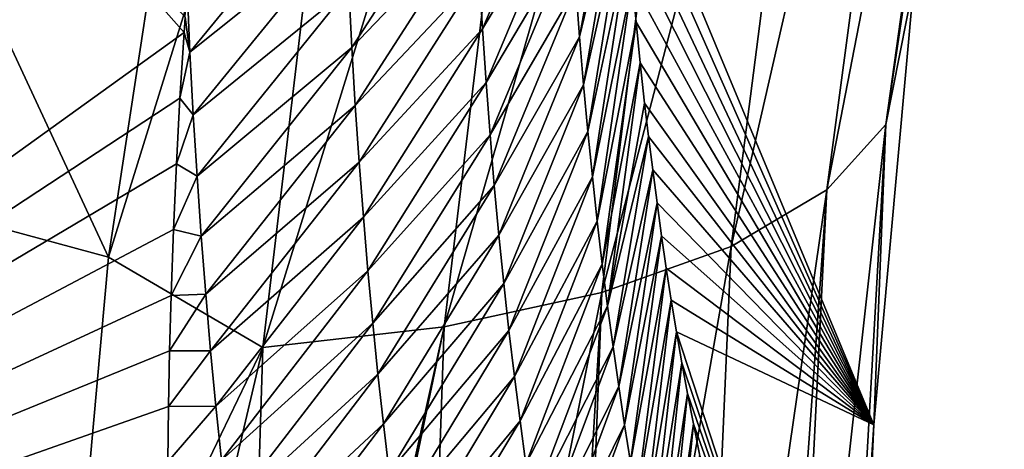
# Model space of a CAD drawing. Header units: metres. Extents: x -101 to 101, y -261 to 23.
# Tile 243 of 287: x 90.057 to 91.815, y -18.146 to -17.38. Entities that reach past the tile are written whole.
import ezdxf

# ---------------------------------------------------------------- set-up
doc = ezdxf.new("R2010")
doc.units = ezdxf.units.M
doc.layers.add('solid_505151_K2442K1000C34', color=7, linetype='CONTINUOUS')

msp = doc.modelspace()

# ---------------------------------------------------------------- linework, layer by layer
at = {"layer": 'solid_505151_K2442K1000C34'}
for points in [[(90.215591, -17.80373, 103.164413), (89.305733, -15.849886, 104.159546), (87.591324, -17.093513, 104.159546)], [(90.215591, -17.80373, 103.164413), (90.471527, -16.126951, 103.718559), (89.305733, -15.849886, 104.159546)], [(91.498367, -17.683432, 101.948494), (91.603775, -17.567181, 101.605934), (91.815323, -16.056061, 102.167137)], [(91.70507, -16.141157, 102.51725), (91.498367, -17.683432, 101.948494), (91.815323, -16.056061, 102.167137)], [(91.815323, -16.056061, 102.167137), (91.603775, -17.567181, 101.605934), (91.757278, -16.536703, 101.603714)], [(90.691498, -16.272089, 103.579208), (90.471527, -16.126951, 103.718559), (90.215591, -17.80373, 103.164413)], [(91.327324, -17.784555, 102.268639), (91.498367, -17.683432, 101.948494), (91.70507, -16.141157, 102.51725)], [(91.53035, -16.207268, 102.844475), (91.327324, -17.784555, 102.268639), (91.70507, -16.141157, 102.51725)], [(90.350403, -17.403227, 79.878036), (88.561974, -18.688675, 79.883408), (89.243988, -16.154312, 73.114449)], [(90.35228, -17.375652, 79.784203), (90.350403, -17.403227, 79.878036), (89.243988, -16.154312, 73.114449)], [(91.09671, -17.866968, 102.555), (91.327324, -17.784555, 102.268639), (91.53035, -16.207268, 102.844475)], [(91.297379, -16.25205, 103.137207), (91.09671, -17.866968, 102.555), (91.53035, -16.207268, 102.844475)], [(90.814728, -17.927746, 102.797417), (91.09671, -17.866968, 102.555), (91.297379, -16.25205, 103.137207)], [(91.014412, -16.27392, 103.385048), (90.814728, -17.927746, 102.797417), (91.297379, -16.25205, 103.137207)], [(90.691498, -16.272089, 103.579208), (90.215591, -17.80373, 103.164413), (90.491371, -17.964722, 102.987282)], [(90.691498, -16.272089, 103.579208), (90.491371, -17.964722, 102.987282), (91.014412, -16.27392, 103.385048)], [(90.491371, -17.964722, 102.987282), (90.814728, -17.927746, 102.797417), (91.014412, -16.27392, 103.385048)], [(91.603775, -17.567181, 101.605934), (91.65345, -17.314178, 101.304787), (91.757278, -16.536703, 101.603714)], [(91.049934, -17.322914, 83.624329), (91.129204, -17.015566, 83.98259), (91.056595, -17.410686, 84.053398)], [(91.056595, -17.410686, 84.053398), (91.129204, -17.015566, 83.98259), (91.133904, -17.089827, 84.354813)], [(91.582451, -18.102549, 100.96962), (91.133904, -17.089827, 84.354813), (91.129204, -17.015566, 83.98259)], [(91.65345, -17.314178, 101.304787), (91.582451, -18.102549, 100.96962), (91.129204, -17.015566, 83.98259)], [(91.033569, -17.045588, 82.340279), (90.883171, -17.396538, 82.300331), (90.877289, -17.298447, 81.872177)], [(91.033569, -17.045588, 82.340279), (91.038383, -17.140413, 82.767746), (90.883171, -17.396538, 82.300331)], [(91.056595, -17.410686, 84.053398), (91.133904, -17.089827, 84.354813), (91.063782, -17.496197, 84.482941)], [(91.063782, -17.496197, 84.482941), (91.133904, -17.089827, 84.354813), (91.139091, -17.163963, 84.734047)], [(91.582451, -18.102549, 100.96962), (91.139091, -17.163963, 84.734047), (91.133904, -17.089827, 84.354813)], [(90.134018, -18.706974, 102.818878), (90.215591, -17.80373, 103.164413), (87.591324, -17.093513, 104.159546)], [(90.090057, -19.668598, 102.4142), (90.134018, -18.706974, 102.818878), (87.591324, -17.093513, 104.159546)], [(88.453484, -20.704044, 102.4142), (90.090057, -19.668598, 102.4142), (87.591324, -17.093513, 104.159546)], [(90.635902, -17.103544, 79.795731), (90.361038, -17.437826, 80.034142), (90.356071, -17.322195, 79.603859)], [(90.635902, -17.103544, 79.795731), (90.639771, -17.215149, 80.22039), (90.361038, -17.437826, 80.034142)], [(90.644478, -17.323935, 80.645645), (90.867638, -17.094604, 81.017548), (90.649979, -17.429976, 81.071465)], [(90.649979, -17.429976, 81.071465), (90.867638, -17.094604, 81.017548), (90.872093, -17.197821, 81.444572)], [(91.038383, -17.140413, 82.767746), (90.889702, -17.492146, 82.729019), (90.883171, -17.396538, 82.300331)], [(91.038383, -17.140413, 82.767746), (91.043854, -17.23284, 83.19577), (90.889702, -17.492146, 82.729019)], [(91.063782, -17.496197, 84.482941), (91.139091, -17.163963, 84.734047), (91.07148, -17.579475, 84.912949)], [(91.07148, -17.579475, 84.912949), (91.139091, -17.163963, 84.734047), (91.144783, -17.237936, 85.120422)], [(91.582451, -18.102549, 100.96962), (91.144783, -17.237936, 85.120422), (91.139091, -17.163963, 84.734047)], [(90.649979, -17.429976, 81.071465), (90.872093, -17.197821, 81.444572), (90.656197, -17.533348, 81.497818)], [(90.656197, -17.533348, 81.497818), (90.872093, -17.197821, 81.444572), (90.877289, -17.298447, 81.872177)], [(90.639771, -17.215149, 80.22039), (90.366943, -17.55006, 80.463654), (90.361038, -17.437826, 80.034142)], [(90.639771, -17.215149, 80.22039), (90.644478, -17.323935, 80.645645), (90.366943, -17.55006, 80.463654)], [(91.043854, -17.23284, 83.19577), (90.896851, -17.58532, 83.158211), (90.889702, -17.492146, 82.729019)], [(91.043854, -17.23284, 83.19577), (91.049934, -17.322914, 83.624329), (90.896851, -17.58532, 83.158211)], [(91.07148, -17.579475, 84.912949), (91.144783, -17.237936, 85.120422), (91.079651, -17.660559, 85.343399)], [(91.079651, -17.660559, 85.343399), (91.144783, -17.237936, 85.120422), (91.150993, -17.311598, 85.514503)], [(91.582451, -18.102549, 100.96962), (91.150993, -17.311598, 85.514503), (91.144783, -17.237936, 85.120422)], [(90.656197, -17.533348, 81.497818), (90.877289, -17.298447, 81.872177), (90.663109, -17.634123, 81.92469)], [(90.663109, -17.634123, 81.92469), (90.877289, -17.298447, 81.872177), (90.883171, -17.396538, 82.300331)], [(91.079651, -17.660559, 85.343399), (91.150993, -17.311598, 85.514503), (91.088272, -17.739477, 85.774284)], [(91.088272, -17.739477, 85.774284), (91.150993, -17.311598, 85.514503), (91.157753, -17.384804, 85.916855)], [(91.582451, -18.102549, 100.96962), (91.157753, -17.384804, 85.916855), (91.150993, -17.311598, 85.514503)], [(91.603775, -17.567181, 101.605934), (91.582451, -18.102549, 100.96962), (91.65345, -17.314178, 101.304787)], [(90.361038, -17.437826, 80.034142), (90.35228, -17.375652, 79.784203), (90.356071, -17.322195, 79.603859)], [(90.644478, -17.323935, 80.645645), (90.373634, -17.659422, 80.8937), (90.366943, -17.55006, 80.463654)], [(90.644478, -17.323935, 80.645645), (90.649979, -17.429976, 81.071465), (90.373634, -17.659422, 80.8937)], [(91.049934, -17.322914, 83.624329), (90.904564, -17.676107, 83.587883), (90.896851, -17.58532, 83.158211)], [(91.049934, -17.322914, 83.624329), (91.056595, -17.410686, 84.053398), (90.904564, -17.676107, 83.587883)], [(90.361038, -17.437826, 80.034142), (90.350403, -17.403227, 79.878036), (90.35228, -17.375652, 79.784203)], [(91.088272, -17.739477, 85.774284), (91.157753, -17.384804, 85.916855), (91.097313, -17.816265, 86.205566)], [(91.097313, -17.816265, 86.205566), (91.157753, -17.384804, 85.916855), (91.165085, -17.457405, 86.328049)], [(91.582451, -18.102549, 100.96962), (91.165085, -17.457405, 86.328049), (91.157753, -17.384804, 85.916855)], [(90.34301, -17.520229, 80.282654), (88.561974, -18.688675, 79.883408), (90.350403, -17.403227, 79.878036)], [(90.361038, -17.437826, 80.034142), (90.34301, -17.520229, 80.282654), (90.350403, -17.403227, 79.878036)], [(90.663109, -17.634123, 81.92469), (90.883171, -17.396538, 82.300331), (90.670647, -17.732349, 82.352051)], [(90.670647, -17.732349, 82.352051), (90.883171, -17.396538, 82.300331), (90.889702, -17.492146, 82.729019)], [(91.056595, -17.410686, 84.053398), (90.912804, -17.764559, 84.018021), (90.904564, -17.676107, 83.587883)], [(91.056595, -17.410686, 84.053398), (91.063782, -17.496197, 84.482941), (90.912804, -17.764559, 84.018021)], [(90.361038, -17.437826, 80.034142), (90.366943, -17.55006, 80.463654), (90.34301, -17.520229, 80.282654)], [(90.649979, -17.429976, 81.071465), (90.381058, -17.765989, 81.324249), (90.373634, -17.659422, 80.8937)], [(90.649979, -17.429976, 81.071465), (90.656197, -17.533348, 81.497818), (90.381058, -17.765989, 81.324249)], [(91.097313, -17.816265, 86.205566), (91.165085, -17.457405, 86.328049), (91.106735, -17.890953, 86.637245)], [(91.106735, -17.890953, 86.637245), (91.165085, -17.457405, 86.328049), (91.173004, -17.529257, 86.748627)], [(91.582451, -18.102549, 100.96962), (91.173004, -17.529257, 86.748627), (91.165085, -17.457405, 86.328049)], [(90.670647, -17.732349, 82.352051), (90.889702, -17.492146, 82.729019), (90.678795, -17.828081, 82.779877)], [(90.678795, -17.828081, 82.779877), (90.889702, -17.492146, 82.729019), (90.896851, -17.58532, 83.158211)], [(91.063782, -17.496197, 84.482941), (90.921539, -17.850719, 84.448601), (90.912804, -17.764559, 84.018021)], [(91.063782, -17.496197, 84.482941), (91.07148, -17.579475, 84.912949), (90.921539, -17.850719, 84.448601)], [(90.34301, -17.520229, 80.282654), (90.336708, -17.637367, 80.698959), (88.561974, -18.688675, 79.883408)], [(90.366943, -17.55006, 80.463654), (90.336708, -17.637367, 80.698959), (90.34301, -17.520229, 80.282654)], [(91.106735, -17.890953, 86.637245), (91.173004, -17.529257, 86.748627), (91.180016, -17.588766, 87.105659)], [(91.582451, -18.102549, 100.96962), (91.180016, -17.588766, 87.105659), (91.173004, -17.529257, 86.748627)], [(90.656197, -17.533348, 81.497818), (90.389153, -17.869843, 81.755272), (90.381058, -17.765989, 81.324249)], [(90.656197, -17.533348, 81.497818), (90.663109, -17.634123, 81.92469), (90.389153, -17.869843, 81.755272)], [(90.366943, -17.55006, 80.463654), (90.373634, -17.659422, 80.8937), (90.336708, -17.637367, 80.698959)], [(91.07148, -17.579475, 84.912949), (90.93074, -17.934618, 84.879608), (90.921539, -17.850719, 84.448601)], [(91.07148, -17.579475, 84.912949), (91.079651, -17.660559, 85.343399), (90.93074, -17.934618, 84.879608)], [(91.603775, -17.567181, 101.605934), (91.422569, -19.197025, 101.274757), (91.519005, -19.05197, 100.940651)], [(91.498367, -17.683432, 101.948494), (91.422569, -19.197025, 101.274757), (91.603775, -17.567181, 101.605934)], [(91.603775, -17.567181, 101.605934), (91.519005, -19.05197, 100.940651), (91.582451, -18.102549, 100.96962)], [(90.678795, -17.828081, 82.779877), (90.896851, -17.58532, 83.158211), (90.6875, -17.92137, 83.208168)], [(90.6875, -17.92137, 83.208168), (90.896851, -17.58532, 83.158211), (90.904564, -17.676107, 83.587883)], [(91.106735, -17.890953, 86.637245), (91.180016, -17.588766, 87.105659), (91.116516, -17.963568, 87.06929)], [(91.116516, -17.963568, 87.06929), (91.180016, -17.588766, 87.105659), (91.187378, -17.648048, 87.468231)], [(91.582451, -18.102549, 100.96962), (91.187378, -17.648048, 87.468231), (91.180016, -17.588766, 87.105659)], [(90.663109, -17.634123, 81.92469), (90.397888, -17.971041, 82.18676), (90.389153, -17.869843, 81.755272)], [(90.663109, -17.634123, 81.92469), (90.670647, -17.732349, 82.352051), (90.397888, -17.971041, 82.18676)], [(90.336708, -17.637367, 80.698959), (90.331657, -17.754599, 81.127815), (88.561974, -18.688675, 79.883408)], [(90.373634, -17.659422, 80.8937), (90.331657, -17.754599, 81.127815), (90.336708, -17.637367, 80.698959)], [(91.116516, -17.963568, 87.06929), (91.187378, -17.648048, 87.468231), (91.12664, -18.034134, 87.501701)], [(91.12664, -18.034134, 87.501701), (91.187378, -17.648048, 87.468231), (91.195099, -17.706976, 87.836723)], [(91.582451, -18.102549, 100.96962), (91.195099, -17.706976, 87.836723), (91.187378, -17.648048, 87.468231)], [(90.373634, -17.659422, 80.8937), (90.381058, -17.765989, 81.324249), (90.331657, -17.754599, 81.127815)], [(91.079651, -17.660559, 85.343399), (90.940384, -18.016294, 85.311028), (90.93074, -17.934618, 84.879608)], [(91.079651, -17.660559, 85.343399), (91.088272, -17.739477, 85.774284), (90.940384, -18.016294, 85.311028)], [(90.6875, -17.92137, 83.208168), (90.904564, -17.676107, 83.587883), (90.696724, -18.012264, 83.636887)], [(90.696724, -18.012264, 83.636887), (90.904564, -17.676107, 83.587883), (90.912804, -17.764559, 84.018021)], [(91.498367, -17.683432, 101.948494), (91.259544, -19.330877, 101.586983), (91.388496, -19.231112, 101.353973)], [(91.327324, -17.784555, 102.268639), (91.259544, -19.330877, 101.586983), (91.498367, -17.683432, 101.948494)], [(91.498367, -17.683432, 101.948494), (91.388496, -19.231112, 101.353973), (91.422569, -19.197025, 101.274757)], [(91.12664, -18.034134, 87.501701), (91.195099, -17.706976, 87.836723), (91.137085, -18.102674, 87.934456)], [(91.137085, -18.102674, 87.934456), (91.195099, -17.706976, 87.836723), (91.203209, -17.765423, 88.211502)], [(91.582451, -18.102549, 100.96962), (91.203209, -17.765423, 88.211502), (91.195099, -17.706976, 87.836723)], [(90.670647, -17.732349, 82.352051), (90.407211, -18.069637, 82.61869), (90.397888, -17.971041, 82.18676)], [(90.670647, -17.732349, 82.352051), (90.678795, -17.828081, 82.779877), (90.407211, -18.069637, 82.61869)], [(91.088272, -17.739477, 85.774284), (90.950424, -18.095778, 85.742836), (90.940384, -18.016294, 85.311028)], [(91.088272, -17.739477, 85.774284), (91.097313, -17.816265, 86.205566), (90.950424, -18.095778, 85.742836)], [(90.331657, -17.754599, 81.127815), (90.327576, -17.871788, 81.568443), (88.561974, -18.688675, 79.883408)], [(90.381058, -17.765989, 81.324249), (90.327576, -17.871788, 81.568443), (90.331657, -17.754599, 81.127815)], [(90.381058, -17.765989, 81.324249), (90.389153, -17.869843, 81.755272), (90.327576, -17.871788, 81.568443)], [(90.696724, -18.012264, 83.636887), (90.912804, -17.764559, 84.018021), (90.706429, -18.100819, 84.066025)], [(90.706429, -18.100819, 84.066025), (90.912804, -17.764559, 84.018021), (90.921539, -17.850719, 84.448601)], [(91.137085, -18.102674, 87.934456), (91.203209, -17.765423, 88.211502), (91.14782, -18.16921, 88.367538)], [(91.14782, -18.16921, 88.367538), (91.203209, -17.765423, 88.211502), (91.2117, -17.823261, 88.592949)], [(91.582451, -18.102549, 100.96962), (91.2117, -17.823261, 88.592949), (91.203209, -17.765423, 88.211502)], [(91.327324, -17.784555, 102.268639), (91.035713, -19.448795, 101.866219), (91.259544, -19.330877, 101.586983)], [(91.09671, -17.866968, 102.555), (91.035713, -19.448795, 101.866219), (91.327324, -17.784555, 102.268639)], [(90.491371, -17.964722, 102.987282), (90.215591, -17.80373, 103.164413), (90.134018, -18.706974, 102.818878)], [(90.678795, -17.828081, 82.779877), (90.417084, -18.165689, 83.051048), (90.407211, -18.069637, 82.61869)], [(90.678795, -17.828081, 82.779877), (90.6875, -17.92137, 83.208168), (90.417084, -18.165689, 83.051048)], [(91.097313, -17.816265, 86.205566), (90.960838, -18.173105, 86.175018), (90.950424, -18.095778, 85.742836)], [(91.097313, -17.816265, 86.205566), (91.106735, -17.890953, 86.637245), (90.960838, -18.173105, 86.175018)], [(91.14782, -18.16921, 88.367538), (91.2117, -17.823261, 88.592949), (91.158836, -18.233763, 88.800941)], [(91.158836, -18.233763, 88.800941), (91.2117, -17.823261, 88.592949), (91.220612, -17.880362, 88.981438)], [(91.582451, -18.102549, 100.96962), (91.220612, -17.880362, 88.981438), (91.2117, -17.823261, 88.592949)], [(90.706429, -18.100819, 84.066025), (90.921539, -17.850719, 84.448601), (90.716576, -18.187069, 84.49556)], [(90.716576, -18.187069, 84.49556), (90.921539, -17.850719, 84.448601), (90.93074, -17.934618, 84.879608)], [(90.327576, -17.871788, 81.568443), (90.32473, -17.970945, 81.950546), (88.561974, -18.688675, 79.883408)], [(90.389153, -17.869843, 81.755272), (90.32473, -17.970945, 81.950546), (90.327576, -17.871788, 81.568443)], [(90.389153, -17.869843, 81.755272), (90.397888, -17.971041, 82.18676), (90.32473, -17.970945, 81.950546)], [(91.09671, -17.866968, 102.555), (90.759018, -19.546597, 102.102554), (91.00219, -19.462896, 101.899895)], [(90.814728, -17.927746, 102.797417), (90.759018, -19.546597, 102.102554), (91.09671, -17.866968, 102.555)], [(91.09671, -17.866968, 102.555), (91.00219, -19.462896, 101.899895), (91.035713, -19.448795, 101.866219)], [(91.158836, -18.233763, 88.800941), (91.220612, -17.880362, 88.981438), (91.170097, -18.296354, 89.23465)], [(91.170097, -18.296354, 89.23465), (91.220612, -17.880362, 88.981438), (91.229927, -17.936596, 89.377327)], [(91.582451, -18.102549, 100.96962), (91.229927, -17.936596, 89.377327), (91.220612, -17.880362, 88.981438)], [(91.106735, -17.890953, 86.637245), (90.971611, -18.248308, 86.607567), (90.960838, -18.173105, 86.175018)], [(91.106735, -17.890953, 86.637245), (91.116516, -17.963568, 87.06929), (90.971611, -18.248308, 86.607567)], [(90.6875, -17.92137, 83.208168), (90.427475, -18.259249, 83.483818), (90.417084, -18.165689, 83.051048)], [(90.6875, -17.92137, 83.208168), (90.696724, -18.012264, 83.636887), (90.427475, -18.259249, 83.483818)], [(90.814728, -17.927746, 102.797417), (90.439293, -19.620802, 102.287598), (90.462151, -19.616579, 102.276787)], [(90.491371, -17.964722, 102.987282), (90.439293, -19.620802, 102.287598), (90.814728, -17.927746, 102.797417)], [(90.814728, -17.927746, 102.797417), (90.462151, -19.616579, 102.276787), (90.759018, -19.546597, 102.102554)], [(90.716576, -18.187069, 84.49556), (90.93074, -17.934618, 84.879608), (90.72715, -18.271053, 84.925484)], [(90.72715, -18.271053, 84.925484), (90.93074, -17.934618, 84.879608), (90.940384, -18.016294, 85.311028)], [(91.170097, -18.296354, 89.23465), (91.229927, -17.936596, 89.377327), (91.181587, -18.357008, 89.668655)], [(91.181587, -18.357008, 89.668655), (91.229927, -17.936596, 89.377327), (91.239662, -17.991964, 89.780617)], [(91.545441, -18.901022, 100.596848), (91.239662, -17.991964, 89.780617), (91.229927, -17.936596, 89.377327)], [(91.582451, -18.102549, 100.96962), (91.545441, -18.901022, 100.596848), (91.229927, -17.936596, 89.377327)], [(90.491371, -17.964722, 102.987282), (90.134018, -18.706974, 102.818878), (90.090057, -19.668598, 102.4142)], [(90.491371, -17.964722, 102.987282), (90.090057, -19.668598, 102.4142), (90.439293, -19.620802, 102.287598)], [(91.116516, -17.963568, 87.06929), (90.982697, -18.321417, 87.040459), (90.971611, -18.248308, 86.607567)], [(91.116516, -17.963568, 87.06929), (91.12664, -18.034134, 87.501701), (90.982697, -18.321417, 87.040459)], [(90.32473, -17.970945, 81.950546), (90.322563, -18.069954, 82.34137), (88.561974, -18.688675, 79.883408)], [(90.397888, -17.971041, 82.18676), (90.322563, -18.069954, 82.34137), (90.32473, -17.970945, 81.950546)], [(90.397888, -17.971041, 82.18676), (90.407211, -18.069637, 82.61869), (90.322563, -18.069954, 82.34137)], [(91.181587, -18.357008, 89.668655), (91.239662, -17.991964, 89.780617), (91.193298, -18.415737, 90.102936)], [(91.193298, -18.415737, 90.102936), (91.239662, -17.991964, 89.780617), (91.249733, -18.046879, 90.190025)], [(91.545441, -18.901022, 100.596848), (91.249733, -18.046879, 90.190025), (91.239662, -17.991964, 89.780617)], [(90.696724, -18.012264, 83.636887), (90.438332, -18.35037, 83.916977), (90.427475, -18.259249, 83.483818)], [(90.696724, -18.012264, 83.636887), (90.706429, -18.100819, 84.066025), (90.438332, -18.35037, 83.916977)], [(90.72715, -18.271053, 84.925484), (90.940384, -18.016294, 85.311028), (90.738113, -18.352804, 85.355774)], [(90.738113, -18.352804, 85.355774), (90.940384, -18.016294, 85.311028), (90.950424, -18.095778, 85.742836)], [(91.12664, -18.034134, 87.501701), (90.99408, -18.392454, 87.473686), (90.982697, -18.321417, 87.040459)], [(91.12664, -18.034134, 87.501701), (91.137085, -18.102674, 87.934456), (90.99408, -18.392454, 87.473686)], [(91.193298, -18.415737, 90.102936), (91.249733, -18.046879, 90.190025), (91.205208, -18.472559, 90.537483)], [(91.205208, -18.472559, 90.537483), (91.249733, -18.046879, 90.190025), (91.260162, -18.101229, 90.605919)], [(91.545441, -18.901022, 100.596848), (91.260162, -18.101229, 90.605919), (91.249733, -18.046879, 90.190025)], [(90.322563, -18.069954, 82.34137), (90.321205, -18.168772, 82.741524), (88.561974, -18.688675, 79.883408)], [(90.407211, -18.069637, 82.61869), (90.321205, -18.168772, 82.741524), (90.322563, -18.069954, 82.34137)], [(90.407211, -18.069637, 82.61869), (90.417084, -18.165689, 83.051048), (90.321205, -18.168772, 82.741524)], [(90.706429, -18.100819, 84.066025), (90.449615, -18.439102, 84.350517), (90.438332, -18.35037, 83.916977)], [(90.706429, -18.100819, 84.066025), (90.716576, -18.187069, 84.49556), (90.449615, -18.439102, 84.350517)], [(90.738113, -18.352804, 85.355774), (90.950424, -18.095778, 85.742836), (90.749435, -18.43236, 85.786423)], [(90.749435, -18.43236, 85.786423), (90.950424, -18.095778, 85.742836), (90.960838, -18.173105, 86.175018)], [(91.137085, -18.102674, 87.934456), (91.005745, -18.461445, 87.907234), (90.99408, -18.392454, 87.473686)], [(91.137085, -18.102674, 87.934456), (91.14782, -18.16921, 88.367538), (91.005745, -18.461445, 87.907234)], [(91.205208, -18.472559, 90.537483), (91.260162, -18.101229, 90.605919), (91.2173, -18.527489, 90.97229)], [(91.2173, -18.527489, 90.97229), (91.260162, -18.101229, 90.605919), (91.270958, -18.154837, 91.028854)], [(91.545441, -18.901022, 100.596848), (91.270958, -18.154837, 91.028854), (91.260162, -18.101229, 90.605919)], [(91.519005, -19.05197, 100.940651), (91.545441, -18.901022, 100.596848), (91.582451, -18.102549, 100.96962)]]:
    msp.add_3dface(points, dxfattribs=at)

doc.saveas('drawing.dxf')
